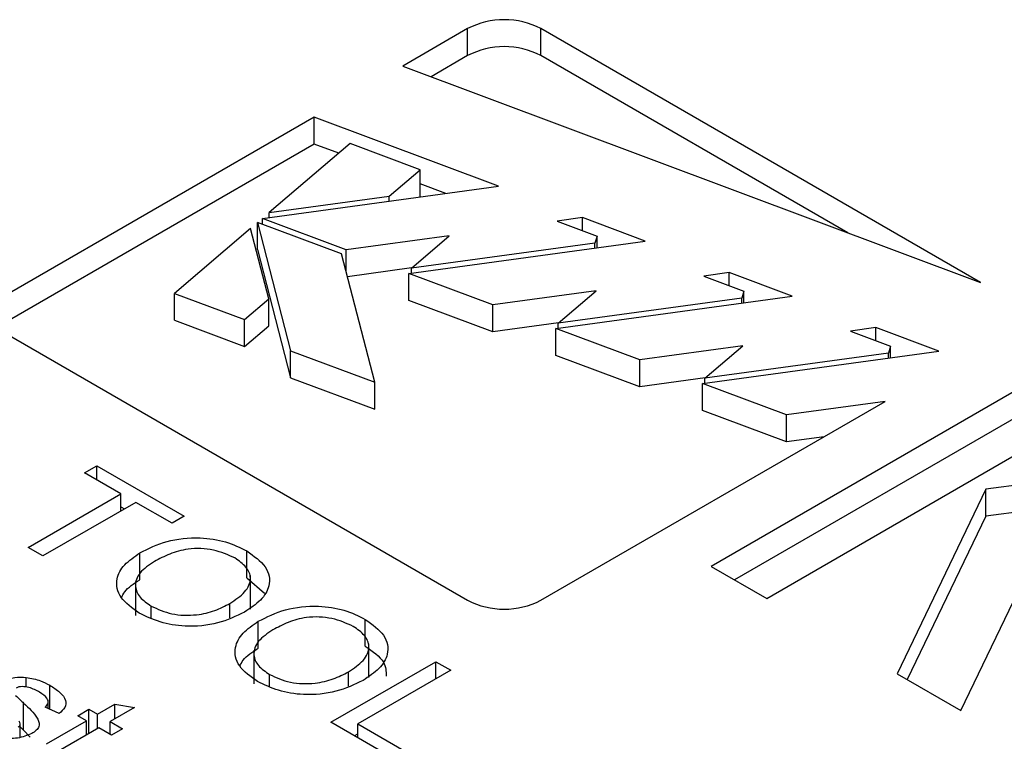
# Model space of a CAD drawing. Header units: inches. Extents: x 1880 to 2363, y -453 to -54.
# Tile 887 of 1056: x 2069.702 to 2070.299, y -70.677 to -70.24. Entities that reach past the tile are written whole.
import ezdxf

# ---------------------------------------------------------------- set-up
doc = ezdxf.new("R2010")
doc.units = ezdxf.units.IN
doc.header["$LTSCALE"] = 0.5
doc.header["$MEASUREMENT"] = 0
doc.layers.add('DSS-M-S', color=53, linetype='Continuous')

msp = doc.modelspace()

# ---------------------------------------------------------------- linework, layer by layer
at = {"layer": 'DSS-M-S', "linetype": 'Continuous', "lineweight": 25}
for p, q in [((2069.9736, -70.24526), (2069.93424, -70.26799)), ((2069.9736, -70.26159), (2069.9736, -70.24526)), ((2070.28459, -70.39917), (2070.01799, -70.24526)), ((2070.01799, -70.26159), (2070.01799, -70.24526)), ((2069.9736, -70.26159), (2069.9514, -70.27441)), ((2070.20409, -70.36903), (2070.01799, -70.26159)), ((2069.93424, -70.26799), (2070.28459, -70.39917)), ((2069.88065, -70.29893), (2069.69582, -70.40563)), ((2069.99231, -70.34073), (2069.88065, -70.29893)), ((2069.88065, -70.31526), (2069.88065, -70.29893)), ((2069.88065, -70.31526), (2069.69582, -70.42196)), ((2069.90232, -70.3149), (2069.8533, -70.35669)), ((2069.89541, -70.32079), (2069.88065, -70.31526)), ((2069.9448, -70.3308), (2069.90232, -70.3149)), ((2069.92608, -70.34676), (2069.9448, -70.3308)), ((2069.9448, -70.34714), (2069.9448, -70.3308)), ((2069.84913, -70.36027), (2069.99231, -70.34073)), ((2069.96034, -70.34509), (2069.9448, -70.33928)), ((2069.8533, -70.35669), (2069.92608, -70.34676)), ((2069.92608, -70.34977), (2069.92608, -70.34676)), ((2069.94469, -70.34723), (2069.9448, -70.34714)), ((2069.8533, -70.3597), (2069.8533, -70.35669)), ((2069.89712, -70.38176), (2069.84611, -70.36266)), ((2069.84611, -70.36266), (2069.86624, -70.44043)), ((2069.84611, -70.37899), (2069.84611, -70.36266)), ((2069.89996, -70.37934), (2069.84913, -70.36027)), ((2069.84913, -70.36379), (2069.84913, -70.36027)), ((2070.04321, -70.35979), (2070.02783, -70.36189)), ((2070.02783, -70.36189), (2070.05207, -70.37097)), ((2070.08128, -70.37404), (2070.04321, -70.35979)), ((2070.04321, -70.36765), (2070.04321, -70.35979)), ((2069.84196, -70.36641), (2069.79581, -70.40565)), ((2069.853, -70.40905), (2069.84196, -70.36641)), ((2069.96245, -70.37081), (2069.89996, -70.37934)), ((2069.93949, -70.39039), (2069.96245, -70.37081)), ((2070.05207, -70.37097), (2070.0508, -70.3752)), ((2070.05207, -70.37803), (2070.05207, -70.37097)), ((2069.93803, -70.39359), (2070.08128, -70.37404)), ((2070.0508, -70.3752), (2069.93949, -70.39039)), ((2070.0508, -70.3782), (2070.0508, -70.3752)), ((2069.84611, -70.37899), (2069.86624, -70.45676)), ((2069.91725, -70.45953), (2069.89712, -70.38176)), ((2069.89996, -70.39273), (2069.89996, -70.37934)), ((2069.93964, -70.39025), (2069.90069, -70.39557)), ((2069.98893, -70.41265), (2069.93803, -70.39359)), ((2069.93803, -70.40992), (2069.93803, -70.39359)), ((2069.93949, -70.39339), (2069.93949, -70.39039)), ((2070.13218, -70.3931), (2070.1168, -70.3952)), ((2070.1168, -70.3952), (2070.14104, -70.40428)), ((2070.17025, -70.40736), (2070.13218, -70.3931)), ((2070.13218, -70.40096), (2070.13218, -70.3931)), ((2069.79581, -70.42198), (2069.79581, -70.40565)), ((2069.79581, -70.40565), (2069.8383, -70.42155)), ((2070.05142, -70.40412), (2069.98893, -70.41265)), ((2070.027, -70.4269), (2070.17025, -70.40736)), ((2070.02846, -70.4237), (2070.05142, -70.40412)), ((2070.14104, -70.40428), (2070.13977, -70.40851)), ((2070.14104, -70.41134), (2070.14104, -70.40428)), ((2069.8383, -70.42155), (2069.853, -70.40905)), ((2069.853, -70.42538), (2069.853, -70.40905)), ((2069.98893, -70.42898), (2069.93803, -70.40992)), ((2069.98893, -70.42898), (2069.98893, -70.41265)), ((2070.13977, -70.40851), (2070.02846, -70.4237)), ((2070.13977, -70.41152), (2070.13977, -70.40851)), ((2069.79581, -70.42198), (2069.8383, -70.43788)), ((2069.8383, -70.43788), (2069.8383, -70.42155)), ((2070.02862, -70.42356), (2069.98893, -70.42898)), ((2070.02846, -70.4267), (2070.02846, -70.4237)), ((2069.69582, -70.43125), (2069.9736, -70.59162)), ((2069.8383, -70.43788), (2069.853, -70.42538)), ((2070.07791, -70.44596), (2070.027, -70.4269)), ((2070.027, -70.44323), (2070.027, -70.4269)), ((2070.22116, -70.42642), (2070.20577, -70.42852)), ((2070.20577, -70.42852), (2070.23001, -70.43759)), ((2070.25922, -70.44067), (2070.22116, -70.42642)), ((2070.22116, -70.43428), (2070.22116, -70.42642)), ((2069.86624, -70.45676), (2069.86624, -70.44043)), ((2069.86624, -70.44043), (2069.91725, -70.45953)), ((2070.07791, -70.46229), (2070.027, -70.44323)), ((2070.14039, -70.43744), (2070.07791, -70.44596)), ((2070.11597, -70.46021), (2070.25922, -70.44067)), ((2070.11743, -70.45701), (2070.14039, -70.43744)), ((2070.22874, -70.44182), (2070.11743, -70.45701)), ((2070.34683, -70.4409), (2070.1213, -70.57109)), ((2070.23001, -70.43759), (2070.22874, -70.44182)), ((2070.22874, -70.44483), (2070.22874, -70.44182)), ((2070.23001, -70.44465), (2070.23001, -70.43759)), ((2070.07791, -70.46229), (2070.07791, -70.44596)), ((2069.86624, -70.45676), (2069.91725, -70.47586)), ((2069.91725, -70.47586), (2069.91725, -70.45953)), ((2070.11759, -70.45688), (2070.07791, -70.46229)), ((2070.16688, -70.47927), (2070.11597, -70.46021)), ((2070.11597, -70.47654), (2070.11597, -70.46021)), ((2070.11743, -70.46001), (2070.11743, -70.45701)), ((2070.34683, -70.45723), (2070.13545, -70.57926)), ((2070.15494, -70.59051), (2070.38047, -70.46032)), ((2070.01799, -70.59162), (2070.22674, -70.47111)), ((2070.22674, -70.47111), (2070.16688, -70.47927)), ((2070.16688, -70.4956), (2070.11597, -70.47654)), ((2070.16688, -70.4956), (2070.16688, -70.47927)), ((2070.1897, -70.49249), (2070.16688, -70.4956)), ((2070.45334, -70.50239), (2070.28772, -70.52437)), ((2069.7414, -70.51438), (2069.74874, -70.51014)), ((2069.76343, -70.52709), (2069.7414, -70.51438)), ((2069.74874, -70.51014), (2069.80178, -70.54075)), ((2069.74874, -70.51862), (2069.74874, -70.51014)), ((2070.45334, -70.51872), (2070.28772, -70.54071)), ((2070.28772, -70.52437), (2070.2339, -70.63609)), ((2070.28772, -70.54071), (2070.28772, -70.52437)), ((2069.70713, -70.55959), (2069.76343, -70.52709)), ((2069.7724, -70.53228), (2069.71611, -70.56477)), ((2069.76343, -70.53746), (2069.76343, -70.52709)), ((2069.79443, -70.54499), (2069.7724, -70.53228)), ((2069.76343, -70.53495), (2069.7656, -70.5362)), ((2069.80178, -70.54075), (2069.79443, -70.54499)), ((2070.28772, -70.54071), (2070.24006, -70.63965)), ((2070.27253, -70.6584), (2070.32597, -70.54748)), ((2069.71611, -70.56477), (2069.70713, -70.55959)), ((2069.83977, -70.57807), (2069.83977, -70.56174)), ((2069.77483, -70.57924), (2069.77483, -70.56291)), ((2070.1213, -70.57109), (2070.15494, -70.59051)), ((2069.77223, -70.58034), (2069.77223, -70.60076)), ((2069.83977, -70.57807), (2069.85036, -70.5874)), ((2069.84188, -70.59702), (2069.84188, -70.5766)), ((2069.78173, -70.60244), (2069.78173, -70.59512)), ((2069.82948, -70.60231), (2069.82948, -70.59353)), ((2069.84662, -70.62068), (2069.84662, -70.60435)), ((2069.91156, -70.61952), (2069.91156, -70.60319)), ((2069.84403, -70.62179), (2069.84403, -70.6422)), ((2069.91368, -70.63847), (2069.91368, -70.61805)), ((2069.89071, -70.66557), (2069.95435, -70.62883)), ((2069.96332, -70.63401), (2069.90703, -70.66651)), ((2069.95435, -70.62883), (2069.96332, -70.63401)), ((2069.95435, -70.63919), (2069.95435, -70.62883)), ((2069.70601, -70.64427), (2069.70601, -70.63833)), ((2069.85353, -70.64389), (2069.85353, -70.63657)), ((2069.90128, -70.64376), (2069.90128, -70.63498)), ((2070.2339, -70.63609), (2070.27253, -70.6584)), ((2069.72034, -70.65765), (2069.72034, -70.64311)), ((2069.70439, -70.67027), (2069.70439, -70.65394)), ((2069.72587, -70.66026), (2069.71756, -70.65634)), ((2069.71935, -70.65718), (2069.71935, -70.65324)), ((2069.73721, -70.66157), (2069.744, -70.65765)), ((2069.744, -70.65765), (2069.74929, -70.6607)), ((2069.744, -70.67248), (2069.744, -70.65765)), ((2069.74929, -70.6607), (2069.75977, -70.65465)), ((2069.77163, -70.65653), (2069.75685, -70.66506)), ((2069.75977, -70.65465), (2069.77163, -70.65653)), ((2069.75977, -70.66337), (2069.75977, -70.65465)), ((2069.74249, -70.66463), (2069.73721, -70.66157)), ((2069.74929, -70.66942), (2069.74929, -70.6607)), ((2069.70235, -70.67457), (2069.70235, -70.6666)), ((2069.70235, -70.66834), (2069.70439, -70.67027)), ((2069.71833, -70.67857), (2069.74249, -70.66463)), ((2069.75005, -70.66899), (2069.72561, -70.68309)), ((2069.74249, -70.67335), (2069.74249, -70.66463)), ((2069.7576, -70.67335), (2069.75005, -70.66899)), ((2069.75685, -70.66506), (2069.7644, -70.66942)), ((2069.75685, -70.67291), (2069.75685, -70.66506)), ((2069.7644, -70.66942), (2069.7576, -70.67335)), ((2069.9315, -70.68912), (2069.89071, -70.66557)), ((2069.90703, -70.66651), (2069.93885, -70.68488)), ((2069.90703, -70.67499), (2069.90703, -70.66651)), ((2069.70439, -70.67027), (2069.70831, -70.67458)), ((2069.75664, -70.67279), (2069.75685, -70.67267)), ((2069.90485, -70.67373), (2069.90703, -70.67248))]:
    msp.add_line(p, q, dxfattribs=at)
for centre, start, end in [((2069.9958, -70.2881), 62.60967, 117.39033), ((2069.9958, -70.30443), 62.60967, 117.39033), ((2069.9958, -70.54878), 242.60967, 297.39033)]:
    msp.add_arc(centre, 0.04824, start, end, dxfattribs=at)
for points, knots in [([(2069.77483, -70.56291), (2069.78004, -70.56029), (2069.79043, -70.55506), (2069.81, -70.55302), (2069.82745, -70.55564), (2069.83566, -70.55971), (2069.83977, -70.56174)], [0, 0, 0, 0, 0.28046, 0.559384, 0.779446, 1, 1, 1, 1]), ([(2069.83246, -70.566), (2069.82835, -70.56415), (2069.82014, -70.56044), (2069.80479, -70.55985), (2069.79267, -70.56336), (2069.78669, -70.56655), (2069.7837, -70.56815)], [0, 0, 0, 0, 0.279534, 0.5582, 0.778699, 1, 1, 1, 1]), ([(2069.83977, -70.56174), (2069.84401, -70.5648), (2069.8525, -70.5709), (2069.85454, -70.58219), (2069.8488, -70.5918), (2069.84186, -70.59643), (2069.83839, -70.59875)], [0, 0, 0, 0, 0.279786, 0.55886, 0.779229, 1, 1, 1, 1]), ([(2069.77444, -70.59939), (2069.77025, -70.5964), (2069.76189, -70.59042), (2069.75972, -70.57937), (2069.76483, -70.56984), (2069.77149, -70.56522), (2069.77483, -70.56291)], [0, 0, 0, 0, 0.279813, 0.559009, 0.779423, 1, 1, 1, 1]), ([(2069.7837, -70.56815), (2069.78045, -70.57031), (2069.77396, -70.57462), (2069.77131, -70.58269), (2069.77423, -70.58997), (2069.77923, -70.59341), (2069.78173, -70.59512)], [0, 0, 0, 0, 0.280461, 0.559536, 0.779626, 1, 1, 1, 1]), ([(2069.82948, -70.59353), (2069.83279, -70.59133), (2069.83941, -70.58695), (2069.84293, -70.5788), (2069.84004, -70.5713), (2069.83499, -70.56777), (2069.83246, -70.566)], [0, 0, 0, 0, 0.280614, 0.559668, 0.779739, 1, 1, 1, 1]), ([(2069.76376, -70.59008), (2069.76432, -70.58885), (2069.76619, -70.58471), (2069.77126, -70.5815), (2069.77483, -70.57924)], [0, 0, 0, 0, 0.296579, 1, 1, 1, 1]), ([(2069.78173, -70.59512), (2069.78572, -70.59696), (2069.79369, -70.60062), (2069.8085, -70.60103), (2069.82065, -70.59814), (2069.82653, -70.59507), (2069.82948, -70.59353)], [0, 0, 0, 0, 0.279493, 0.558539, 0.778917, 1, 1, 1, 1]), ([(2069.84662, -70.60435), (2069.85183, -70.60174), (2069.86223, -70.59651), (2069.8818, -70.59446), (2069.89925, -70.59709), (2069.90746, -70.60115), (2069.91156, -70.60319)], [0, 0, 0, 0, 0.2804597, 0.5593841, 0.7794462, 1, 1, 1, 1]), ([(2069.83839, -70.59875), (2069.83319, -70.60124), (2069.82283, -70.60622), (2069.80356, -70.60814), (2069.78664, -70.60525), (2069.77851, -70.60135), (2069.77444, -70.59939)], [0, 0, 0, 0, 0.2802, 0.559253, 0.779494, 1, 1, 1, 1]), ([(2069.84624, -70.64084), (2069.84205, -70.63785), (2069.83369, -70.63187), (2069.83152, -70.62082), (2069.83663, -70.61129), (2069.84329, -70.60667), (2069.84662, -70.60435)], [0, 0, 0, 0, 0.279813, 0.559009, 0.779423, 1, 1, 1, 1]), ([(2069.90426, -70.60745), (2069.90015, -70.6056), (2069.89193, -70.60189), (2069.87659, -70.6013), (2069.86447, -70.60481), (2069.85849, -70.608), (2069.8555, -70.60959)], [0, 0, 0, 0, 0.2795337, 0.5582004, 0.7786993, 1, 1, 1, 1]), ([(2069.91156, -70.60319), (2069.91581, -70.60625), (2069.9243, -70.61235), (2069.92634, -70.62364), (2069.92059, -70.63325), (2069.91366, -70.63788), (2069.91019, -70.64019)], [0, 0, 0, 0, 0.2797857, 0.5588605, 0.7792288, 1, 1, 1, 1]), ([(2069.8555, -70.60959), (2069.85224, -70.61175), (2069.84576, -70.61607), (2069.84311, -70.62414), (2069.84603, -70.63142), (2069.85103, -70.63486), (2069.85353, -70.63657)], [0, 0, 0, 0, 0.280461, 0.559536, 0.779626, 1, 1, 1, 1]), ([(2069.90128, -70.63498), (2069.90459, -70.63278), (2069.91121, -70.62839), (2069.91473, -70.62025), (2069.91184, -70.61275), (2069.90679, -70.60922), (2069.90426, -70.60745)], [0, 0, 0, 0, 0.280614, 0.559668, 0.779739, 1, 1, 1, 1]), ([(2069.83556, -70.63153), (2069.83612, -70.6303), (2069.83799, -70.62616), (2069.84306, -70.62295), (2069.84662, -70.62068)], [0, 0, 0, 0, 0.296579, 1, 1, 1, 1]), ([(2069.91156, -70.61952), (2069.91606, -70.62257), (2069.92387, -70.62786), (2069.92413, -70.63473), (2069.92424, -70.63764)], [0, 0, 0, 0, 0.575945, 1, 1, 1, 1]), ([(2069.69148, -70.64087), (2069.69392, -70.63984), (2069.69829, -70.63798), (2069.70364, -70.63822), (2069.70601, -70.63833)], [0, 0, 0, 0, 0.5584821, 1, 1, 1, 1]), ([(2069.70601, -70.63833), (2069.709, -70.63891), (2069.71435, -70.63995), (2069.71851, -70.64214), (2069.72034, -70.64311)], [0, 0, 0, 0, 0.558991, 1, 1, 1, 1]), ([(2069.91019, -70.64019), (2069.90499, -70.64269), (2069.89462, -70.64766), (2069.87536, -70.64959), (2069.85844, -70.6467), (2069.85031, -70.6428), (2069.84624, -70.64084)], [0, 0, 0, 0, 0.2802, 0.559253, 0.779494, 1, 1, 1, 1]), ([(2069.85353, -70.63657), (2069.85752, -70.63841), (2069.86548, -70.64207), (2069.8803, -70.64248), (2069.89245, -70.63959), (2069.89833, -70.63652), (2069.90128, -70.63498)], [0, 0, 0, 0, 0.279493, 0.558539, 0.778917, 1, 1, 1, 1]), ([(2069.71413, -70.64738), (2069.71211, -70.64625), (2069.70908, -70.64456), (2069.70428, -70.64385), (2069.70145, -70.64404), (2069.70035, -70.64454), (2069.6998, -70.64479)], [0, 0, 0, 0, 0.500346, 0.749595, 0.875112, 1, 1, 1, 1]), ([(2069.72034, -70.64311), (2069.72242, -70.64446), (2069.72659, -70.64714), (2069.73038, -70.65182), (2069.72989, -70.65666), (2069.72722, -70.65906), (2069.72587, -70.66026)], [0, 0, 0, 0, 0.280846, 0.560776, 0.779624, 1, 1, 1, 1]), ([(2069.69954, -70.64923), (2069.70042, -70.65012), (2069.702, -70.6517), (2069.70366, -70.65326), (2069.70439, -70.65394)], [0, 0, 0, 0, 0.559969, 1, 1, 1, 1]), ([(2069.71756, -70.65634), (2069.71833, -70.65549), (2069.71985, -70.6538), (2069.71866, -70.6503), (2069.71585, -70.64849), (2069.71413, -70.64738)], [0, 0, 0, 0, 0.2794118, 0.5592923, 1, 1, 1, 1]), ([(2069.70439, -70.65394), (2069.70755, -70.65685), (2069.71151, -70.66049), (2069.71392, -70.66545), (2069.71383, -70.66804), (2069.7123, -70.6705), (2069.71033, -70.67178), (2069.70935, -70.67242)], [0, 0, 0, 0, 0.500509, 0.625461, 0.75035, 0.875076, 1, 1, 1, 1]), ([(2069.70935, -70.67242), (2069.70658, -70.67353), (2069.70102, -70.67574), (2069.68841, -70.67505), (2069.68176, -70.67189), (2069.67769, -70.66995)], [0, 0, 0, 0, 0.27931, 0.559363, 1, 1, 1, 1]), ([(2069.70103, -70.6685), (2069.70141, -70.66822), (2069.70219, -70.66765), (2069.70251, -70.66633), (2069.70204, -70.66545), (2069.70176, -70.66491)], [0, 0, 0, 0, 0.2797245, 0.5597039, 1, 1, 1, 1])]:
    msp.add_open_spline(points, degree=3, knots=knots, dxfattribs=at)

doc.saveas('drawing.dxf')
